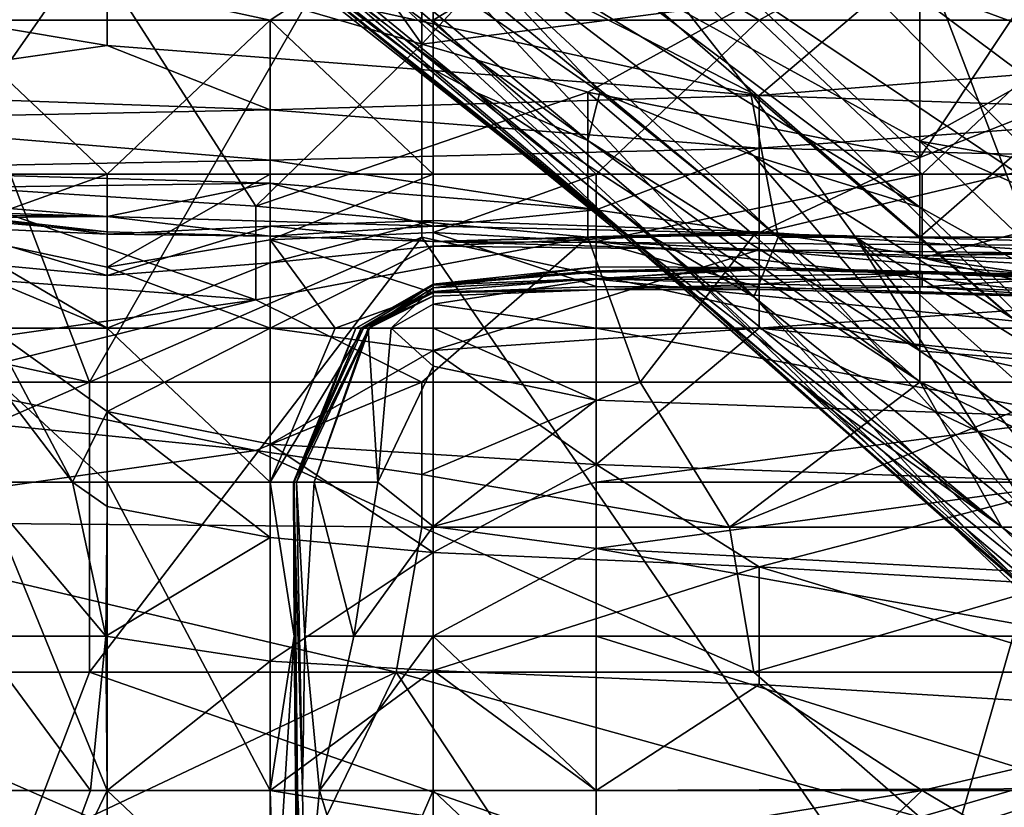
# Model space of a CAD drawing. Extents: x -161 to 11, y -10 to 160.
# Tile 437 of 499: x 0.9376 to 0.9641, y 0.1493 to 0.1705. Entities that reach past the tile are written whole.
import ezdxf

# ---------------------------------------------------------------- set-up
doc = ezdxf.new("R2010")
doc.units = 0
doc.header["$MEASUREMENT"] = 0
doc.layers.get('0').update_dxf_attribs({"linetype": 'CONTINUOUS'})

msp = doc.modelspace()

# ---------------------------------------------------------------- linework, layer by layer
for points in [[(0.939484, 0.160755, 0.265556), (0.921599, 0.164662, 0.265977), (0.930542, 0.184193, 0.266478)], [(0.948426, 0.17638, 0.265905), (0.939484, 0.160755, 0.265556), (0.930542, 0.184193, 0.266478)], [(0.948426, 0.17638, 0.265905), (0.957368, 0.184193, 0.265912), (0.96631, 0.160755, 0.265166)], [(0.970781, 0.164662, 0.265233), (0.957368, 0.184193, 0.265912), (0.96631, 0.184193, 0.265796)], [(0.970781, 0.164662, 0.265233), (0.96631, 0.160755, 0.265166), (0.957368, 0.184193, 0.265912)], [(0.939484, 0.176141, 0.576956), (0.934007, 0.180287, 0.57305), (0.948426, 0.169354, 0.569144)], [(0.934007, 0.180287, 0.57305), (0.939484, 0.176443, 0.565237), (0.948426, 0.169354, 0.569144)], [(0.948426, 0.169865, 0.377737), (0.948426, 0.177838, 0.389456), (0.943955, 0.176183, 0.389456)], [(0.948426, 0.169865, 0.377737), (0.952897, 0.174685, 0.381644), (0.948426, 0.177838, 0.389456)], [(0.939484, 0.176443, 0.565237), (0.939484, 0.177078, 0.557425), (0.949874, 0.168568, 0.565237)], [(0.939484, 0.177078, 0.557425), (0.952897, 0.16727, 0.557425), (0.949874, 0.168568, 0.565237)], [(0.939484, 0.177078, 0.557425), (0.942005, 0.17638, 0.549612), (0.952897, 0.16727, 0.557425)], [(0.948426, 0.169354, 0.569144), (0.939484, 0.176443, 0.565237), (0.949874, 0.168568, 0.565237)], [(0.939484, 0.160755, 0.265556), (0.948426, 0.17638, 0.265905), (0.948426, 0.164662, 0.265512)], [(0.942005, 0.17638, 0.549612), (0.953228, 0.168568, 0.549612), (0.952897, 0.16727, 0.557425)], [(0.948426, 0.173688, 0.5418), (0.953228, 0.168568, 0.549612), (0.942005, 0.17638, 0.549612)], [(0.96631, 0.160755, 0.265166), (0.948426, 0.164662, 0.265512), (0.948426, 0.17638, 0.265905)], [(0.957368, 0.174466, 0.647269), (0.970681, 0.168568, 0.662894), (0.961101, 0.17638, 0.658987)], [(0.961101, 0.17638, 0.658987), (0.970681, 0.168568, 0.662894), (0.967489, 0.17638, 0.670706)], [(0.948426, 0.169865, 0.377737), (0.943955, 0.176183, 0.389456), (0.939484, 0.172474, 0.385616)], [(0.95399, 0.164662, 0.576956), (0.939484, 0.176141, 0.576956), (0.948426, 0.169354, 0.569144)], [(0.943955, 0.172751, 0.584769), (0.939484, 0.176141, 0.576956), (0.95399, 0.164662, 0.576956)], [(0.944862, 0.172474, 0.592581), (0.954658, 0.164662, 0.600394), (0.943955, 0.174546, 0.6043)], [(0.957368, 0.16305, 0.608206), (0.943955, 0.174546, 0.6043), (0.954658, 0.164662, 0.600394)], [(0.943955, 0.174546, 0.6043), (0.957368, 0.16305, 0.608206), (0.948595, 0.172474, 0.616019)], [(0.957368, 0.171023, 0.373831), (0.952897, 0.174685, 0.381644), (0.948426, 0.169865, 0.377737)], [(0.944343, 0.170509, 0.268473), (0.948733, 0.173388, 0.266891), (0.926784, 0.174285, 0.266891)], [(0.935564, 0.170509, 0.26856), (0.944343, 0.170509, 0.268473), (0.926784, 0.174285, 0.266891)], [(0.96703, 0.164662, 0.647269), (0.957368, 0.174466, 0.647269), (0.952897, 0.174156, 0.63555)], [(0.957368, 0.174466, 0.647269), (0.970494, 0.164662, 0.655081), (0.970681, 0.168568, 0.662894)], [(0.970494, 0.164662, 0.655081), (0.957368, 0.174466, 0.647269), (0.96703, 0.164662, 0.647269)], [(0.957279, 0.168568, 0.631644), (0.952897, 0.174156, 0.63555), (0.949608, 0.172474, 0.619925)], [(0.96703, 0.164662, 0.647269), (0.952897, 0.174156, 0.63555), (0.96631, 0.160765, 0.63555)], [(0.952897, 0.174156, 0.63555), (0.957279, 0.168568, 0.631644), (0.96631, 0.160765, 0.63555)], [(0.948426, 0.173688, 0.5418), (0.952897, 0.17217, 0.537894), (0.961839, 0.165468, 0.5418)], [(0.953228, 0.168568, 0.549612), (0.948426, 0.173688, 0.5418), (0.957368, 0.166857, 0.545706)], [(0.957368, 0.166857, 0.545706), (0.948426, 0.173688, 0.5418), (0.961839, 0.165468, 0.5418)], [(0.957368, 0.171023, 0.373831), (0.961839, 0.166806, 0.366019), (0.961839, 0.173671, 0.373831)], [(0.961839, 0.166806, 0.366019), (0.96631, 0.173554, 0.369925), (0.961839, 0.173671, 0.373831)], [(0.96631, 0.168568, 0.36485), (0.96631, 0.173554, 0.369925), (0.961839, 0.166806, 0.366019)], [(0.944343, 0.170509, 0.268473), (0.948733, 0.170509, 0.268601), (0.948733, 0.173388, 0.266891)], [(0.948733, 0.173388, 0.266891), (0.948733, 0.170509, 0.268601), (0.953122, 0.173187, 0.266891)], [(0.948733, 0.170509, 0.268601), (0.957512, 0.170509, 0.268708), (0.953122, 0.173187, 0.266891)], [(0.957512, 0.170509, 0.268708), (0.961902, 0.172949, 0.266891), (0.953122, 0.173187, 0.266891)], [(0.966291, 0.170509, 0.268813), (0.961902, 0.172949, 0.266891), (0.957512, 0.170509, 0.268708)], [(0.961902, 0.172949, 0.266891), (0.966291, 0.170509, 0.268813), (0.966291, 0.172918, 0.266891)], [(0.943955, 0.172751, 0.584769), (0.954045, 0.164662, 0.592581), (0.944862, 0.172474, 0.592581)], [(0.954045, 0.164662, 0.592581), (0.943955, 0.172751, 0.584769), (0.953899, 0.164662, 0.588675)], [(0.953899, 0.164662, 0.588675), (0.943955, 0.172751, 0.584769), (0.95399, 0.164662, 0.576956)], [(0.930542, 0.167898, 0.381644), (0.935013, 0.166072, 0.377737), (0.939484, 0.172474, 0.385616)], [(0.930542, 0.172474, 0.38881), (0.930542, 0.167898, 0.381644), (0.939484, 0.172474, 0.385616)], [(0.943955, 0.165495, 0.373831), (0.939484, 0.172474, 0.385616), (0.935013, 0.166072, 0.377737)], [(0.939484, 0.172474, 0.385616), (0.943955, 0.165495, 0.373831), (0.948426, 0.169865, 0.377737)], [(0.954658, 0.164662, 0.600394), (0.944862, 0.172474, 0.592581), (0.954045, 0.164662, 0.592581)], [(0.949608, 0.172474, 0.619925), (0.948595, 0.172474, 0.616019), (0.958028, 0.164662, 0.619925)], [(0.948595, 0.172474, 0.616019), (0.957368, 0.16305, 0.608206), (0.958028, 0.164662, 0.619925)], [(0.957279, 0.168568, 0.631644), (0.949608, 0.172474, 0.619925), (0.958028, 0.164662, 0.619925)], [(0.961839, 0.171392, 0.530081), (0.96631, 0.172474, 0.526078), (0.96631, 0.169733, 0.530081)], [(0.961902, 0.172219, 0.135392), (0.975071, 0.172375, 0.131635), (0.970681, 0.169526, 0.146664)], [(0.939953, 0.172347, 0.139149), (0.939953, 0.169823, 0.150421), (0.926784, 0.172039, 0.142906)], [(0.939953, 0.172347, 0.139149), (0.961902, 0.172219, 0.135392), (0.957512, 0.168476, 0.154178)], [(0.939953, 0.169823, 0.150421), (0.939953, 0.172347, 0.139149), (0.957512, 0.168476, 0.154178)], [(0.961839, 0.171392, 0.530081), (0.961839, 0.167245, 0.537894), (0.952897, 0.17217, 0.537894)], [(0.961839, 0.165468, 0.5418), (0.952897, 0.17217, 0.537894), (0.961839, 0.167245, 0.537894)], [(0.961902, 0.172219, 0.135392), (0.970681, 0.169526, 0.146664), (0.957512, 0.168476, 0.154178)], [(0.939953, 0.169823, 0.150421), (0.931174, 0.168566, 0.157935), (0.926784, 0.172039, 0.142906)], [(0.961839, 0.171392, 0.530081), (0.96631, 0.169733, 0.530081), (0.961839, 0.167245, 0.537894)], [(0.957368, 0.171023, 0.373831), (0.948426, 0.169865, 0.377737), (0.952897, 0.168568, 0.373637)], [(0.952897, 0.168568, 0.373637), (0.961839, 0.166806, 0.366019), (0.957368, 0.171023, 0.373831)], [(0.935564, 0.170509, 0.26856), (0.939953, 0.166359, 0.267942), (0.944343, 0.170509, 0.268473)], [(0.939953, 0.166359, 0.267942), (0.935564, 0.170509, 0.26856), (0.935564, 0.166359, 0.267848)], [(0.939953, 0.166359, 0.267942), (0.944343, 0.166359, 0.267952), (0.944343, 0.170509, 0.268473)], [(0.948733, 0.166359, 0.268155), (0.948733, 0.170509, 0.268601), (0.944343, 0.170509, 0.268473)], [(0.944343, 0.170509, 0.268473), (0.944343, 0.166359, 0.267952), (0.948733, 0.166359, 0.268155)], [(0.948733, 0.170509, 0.268601), (0.953122, 0.166359, 0.268449), (0.957512, 0.170509, 0.268708)], [(0.948733, 0.170509, 0.268601), (0.948733, 0.166359, 0.268155), (0.953122, 0.166359, 0.268449)], [(0.961902, 0.166359, 0.268915), (0.957512, 0.170509, 0.268708), (0.953122, 0.166359, 0.268449)], [(0.957512, 0.170509, 0.268708), (0.961902, 0.166359, 0.268915), (0.966291, 0.170509, 0.268813)], [(0.970681, 0.166359, 0.269404), (0.966291, 0.170509, 0.268813), (0.961902, 0.166359, 0.268915)], [(0.931174, 0.168566, 0.157935), (0.939953, 0.169823, 0.150421), (0.944343, 0.168097, 0.157935)], [(0.944343, 0.168097, 0.157935), (0.939953, 0.169823, 0.150421), (0.957512, 0.168476, 0.154178)], [(0.948426, 0.169865, 0.377737), (0.943955, 0.165495, 0.373831), (0.952897, 0.168568, 0.373637)], [(0.96631, 0.169733, 0.530081), (0.970781, 0.16568, 0.533987), (0.961839, 0.167245, 0.537894)], [(0.970681, 0.169526, 0.146664), (0.970681, 0.168021, 0.154178), (0.957512, 0.168476, 0.154178)], [(0.95399, 0.164662, 0.576956), (0.948426, 0.169354, 0.569144), (0.949874, 0.168568, 0.565237)], [(0.944343, 0.168097, 0.157935), (0.931174, 0.167823, 0.161692), (0.931174, 0.168566, 0.157935)], [(0.943955, 0.165495, 0.373831), (0.952897, 0.164662, 0.368164), (0.952897, 0.168568, 0.373637)], [(0.944343, 0.168097, 0.157935), (0.957512, 0.168476, 0.154178), (0.957512, 0.16706, 0.161692)], [(0.949874, 0.168568, 0.565237), (0.952897, 0.16727, 0.557425), (0.961839, 0.160776, 0.557425)], [(0.95399, 0.164662, 0.576956), (0.949874, 0.168568, 0.565237), (0.964049, 0.156849, 0.57305)], [(0.964049, 0.156849, 0.57305), (0.949874, 0.168568, 0.565237), (0.961839, 0.160776, 0.557425)], [(0.953228, 0.168568, 0.549612), (0.961839, 0.161602, 0.553519), (0.952897, 0.16727, 0.557425)], [(0.952897, 0.168568, 0.373637), (0.957368, 0.16472, 0.366019), (0.961839, 0.166806, 0.366019)], [(0.952897, 0.164662, 0.368164), (0.957368, 0.16472, 0.366019), (0.952897, 0.168568, 0.373637)], [(0.961839, 0.161602, 0.553519), (0.953228, 0.168568, 0.549612), (0.957368, 0.166857, 0.545706)], [(0.957279, 0.168568, 0.631644), (0.960113, 0.164662, 0.627737), (0.96631, 0.160765, 0.63555)], [(0.958028, 0.164662, 0.619925), (0.960113, 0.164662, 0.627737), (0.957279, 0.168568, 0.631644)], [(0.957512, 0.16706, 0.161692), (0.957512, 0.168476, 0.154178), (0.970681, 0.168021, 0.154178)], [(0.96631, 0.164662, 0.362833), (0.96631, 0.168568, 0.36485), (0.961839, 0.164662, 0.364232)], [(0.96631, 0.168568, 0.36485), (0.961839, 0.166806, 0.366019), (0.961839, 0.164662, 0.364232)], [(0.931174, 0.167823, 0.161692), (0.944343, 0.168097, 0.157935), (0.944343, 0.166734, 0.165449)], [(0.957512, 0.16706, 0.161692), (0.944343, 0.166734, 0.165449), (0.944343, 0.168097, 0.157935)], [(0.970681, 0.168021, 0.154178), (0.966291, 0.166851, 0.161692), (0.957512, 0.16706, 0.161692)], [(0.931174, 0.166496, 0.169206), (0.931174, 0.167823, 0.161692), (0.944343, 0.166734, 0.165449)], [(0.961839, 0.160776, 0.557425), (0.952897, 0.16727, 0.557425), (0.961839, 0.161602, 0.553519)], [(0.970781, 0.16568, 0.533987), (0.975252, 0.161255, 0.537894), (0.961839, 0.167245, 0.537894)], [(0.961839, 0.165468, 0.5418), (0.961839, 0.167245, 0.537894), (0.96631, 0.162984, 0.5418)], [(0.96631, 0.162984, 0.5418), (0.961839, 0.167245, 0.537894), (0.975252, 0.161255, 0.537894)], [(0.944343, 0.166734, 0.165449), (0.957512, 0.16706, 0.161692), (0.953122, 0.165398, 0.172963)], [(0.953122, 0.165398, 0.172963), (0.957512, 0.16706, 0.161692), (0.957512, 0.164765, 0.176721)], [(0.957368, 0.166857, 0.545706), (0.961839, 0.165468, 0.5418), (0.96631, 0.161232, 0.545706)], [(0.957368, 0.166857, 0.545706), (0.96631, 0.161232, 0.545706), (0.961839, 0.161602, 0.553519)], [(0.957368, 0.16472, 0.366019), (0.961839, 0.164662, 0.364232), (0.961839, 0.166806, 0.366019)], [(0.966291, 0.166851, 0.161692), (0.957512, 0.164765, 0.176721), (0.957512, 0.16706, 0.161692)], [(0.957512, 0.164765, 0.176721), (0.966291, 0.166851, 0.161692), (0.970681, 0.164406, 0.176721)], [(0.944343, 0.166734, 0.165449), (0.944343, 0.166121, 0.169206), (0.931174, 0.166496, 0.169206)], [(0.944343, 0.166121, 0.169206), (0.944343, 0.166734, 0.165449), (0.953122, 0.165398, 0.172963)], [(0.944343, 0.166121, 0.169206), (0.931174, 0.165937, 0.172963), (0.931174, 0.166496, 0.169206)], [(0.939953, 0.166359, 0.267942), (0.935564, 0.166359, 0.267848), (0.935564, 0.164791, 0.266891)], [(0.939953, 0.163855, 0.266891), (0.939953, 0.166359, 0.267942), (0.935564, 0.164791, 0.266891)], [(0.944343, 0.166359, 0.267952), (0.939953, 0.166359, 0.267942), (0.939953, 0.163855, 0.266891)], [(0.944343, 0.164587, 0.266891), (0.944343, 0.166359, 0.267952), (0.939953, 0.163855, 0.266891)], [(0.948733, 0.166359, 0.268155), (0.944343, 0.166359, 0.267952), (0.944343, 0.164587, 0.266891)], [(0.948733, 0.164786, 0.266891), (0.948733, 0.166359, 0.268155), (0.944343, 0.164587, 0.266891)], [(0.953122, 0.166359, 0.268449), (0.948733, 0.166359, 0.268155), (0.948733, 0.164786, 0.266891)], [(0.953122, 0.164544, 0.266891), (0.953122, 0.166359, 0.268449), (0.948733, 0.164786, 0.266891)], [(0.961902, 0.166359, 0.268915), (0.953122, 0.166359, 0.268449), (0.953122, 0.164544, 0.266891)], [(0.961902, 0.164109, 0.266891), (0.961902, 0.166359, 0.268915), (0.953122, 0.164544, 0.266891)], [(0.970681, 0.166359, 0.269404), (0.961902, 0.166359, 0.268915), (0.961902, 0.164109, 0.266891)], [(0.970681, 0.1636, 0.266891), (0.970681, 0.166359, 0.269404), (0.961902, 0.164109, 0.266891)], [(0.931174, 0.165937, 0.172963), (0.944343, 0.166121, 0.169206), (0.939953, 0.165217, 0.176721)], [(0.943955, 0.162978, 0.369925), (0.943955, 0.165495, 0.373831), (0.935013, 0.166072, 0.377737)], [(0.943955, 0.162978, 0.369925), (0.935013, 0.166072, 0.377737), (0.935013, 0.163644, 0.373831)], [(0.939953, 0.165217, 0.176721), (0.944343, 0.166121, 0.169206), (0.948733, 0.164954, 0.176721)], [(0.953122, 0.165398, 0.172963), (0.948733, 0.164954, 0.176721), (0.944343, 0.166121, 0.169206)], [(0.939953, 0.165217, 0.176721), (0.931174, 0.165491, 0.176721), (0.931174, 0.165937, 0.172963)], [(0.931174, 0.165309, 0.180478), (0.931174, 0.165491, 0.176721), (0.939953, 0.165217, 0.176721)], [(0.943955, 0.165495, 0.373831), (0.943955, 0.162978, 0.369925), (0.952897, 0.164662, 0.368164)], [(0.935564, 0.165187, 0.180478), (0.931174, 0.165309, 0.180478), (0.939953, 0.165217, 0.176721)], [(0.935564, 0.164939, 0.187992), (0.935564, 0.1653, 0.184235), (0.939953, 0.164744, 0.184235)], [(0.935564, 0.1653, 0.184235), (0.939953, 0.164809, 0.180478), (0.939953, 0.164744, 0.184235)], [(0.935564, 0.1653, 0.184235), (0.935564, 0.165187, 0.180478), (0.939953, 0.164809, 0.180478)], [(0.939953, 0.165217, 0.176721), (0.939953, 0.164809, 0.180478), (0.935564, 0.165187, 0.180478)], [(0.939953, 0.164809, 0.180478), (0.939953, 0.165217, 0.176721), (0.944343, 0.164685, 0.180478)], [(0.944343, 0.164685, 0.180478), (0.939953, 0.165217, 0.176721), (0.948733, 0.164954, 0.176721)], [(0.948733, 0.164954, 0.176721), (0.953122, 0.165398, 0.172963), (0.957512, 0.164765, 0.176721)], [(0.96631, 0.161232, 0.545706), (0.961839, 0.165468, 0.5418), (0.96631, 0.162984, 0.5418)], [(0.944343, 0.164685, 0.180478), (0.944343, 0.164958, 0.184235), (0.939953, 0.164744, 0.184235)], [(0.939953, 0.163628, 0.187992), (0.944343, 0.164958, 0.184235), (0.944343, 0.163974, 0.187992)], [(0.944343, 0.164958, 0.184235), (0.939953, 0.163628, 0.187992), (0.939953, 0.164744, 0.184235)], [(0.944343, 0.163974, 0.187992), (0.948733, 0.165114, 0.184235), (0.948733, 0.164417, 0.187992)], [(0.944343, 0.163974, 0.187992), (0.944343, 0.164958, 0.184235), (0.948733, 0.165114, 0.184235)], [(0.944343, 0.164958, 0.184235), (0.948733, 0.164549, 0.180478), (0.948733, 0.165114, 0.184235)], [(0.944343, 0.164958, 0.184235), (0.944343, 0.164685, 0.180478), (0.948733, 0.164549, 0.180478)], [(0.948733, 0.164954, 0.176721), (0.948733, 0.164549, 0.180478), (0.944343, 0.164685, 0.180478)], [(0.948733, 0.164417, 0.187992), (0.948733, 0.165114, 0.184235), (0.957512, 0.164807, 0.184235)], [(0.957512, 0.164807, 0.184235), (0.948733, 0.165114, 0.184235), (0.948733, 0.164549, 0.180478)], [(0.948733, 0.164549, 0.180478), (0.948733, 0.164954, 0.176721), (0.957512, 0.164765, 0.176721)], [(0.935564, 0.164791, 0.266891), (0.935465, 0.162208, 0.263134), (0.939953, 0.162208, 0.266177)], [(0.935564, 0.164939, 0.187992), (0.939953, 0.163628, 0.187992), (0.935564, 0.164041, 0.191749)], [(0.935564, 0.164939, 0.187992), (0.939953, 0.164744, 0.184235), (0.939953, 0.163628, 0.187992)], [(0.939953, 0.162208, 0.266177), (0.939953, 0.163855, 0.266891), (0.935564, 0.164791, 0.266891)], [(0.939953, 0.164744, 0.184235), (0.939953, 0.164809, 0.180478), (0.944343, 0.164685, 0.180478)], [(0.944343, 0.164587, 0.266891), (0.948733, 0.163163, 0.263134), (0.948733, 0.164786, 0.266891)], [(0.948733, 0.164417, 0.187992), (0.957512, 0.164807, 0.184235), (0.957512, 0.164322, 0.187992)], [(0.957512, 0.164807, 0.184235), (0.948733, 0.164549, 0.180478), (0.961902, 0.164168, 0.180478)], [(0.948733, 0.164786, 0.266891), (0.953122, 0.163331, 0.263134), (0.953122, 0.164544, 0.266891)], [(0.948733, 0.164786, 0.266891), (0.948733, 0.163163, 0.263134), (0.953122, 0.163331, 0.263134)], [(0.957512, 0.164765, 0.176721), (0.970681, 0.164406, 0.176721), (0.948733, 0.164549, 0.180478)], [(0.957368, 0.16472, 0.366019), (0.952897, 0.164662, 0.368164), (0.954309, 0.160755, 0.366019)], [(0.954309, 0.160755, 0.366019), (0.961839, 0.160755, 0.36525), (0.957368, 0.16472, 0.366019)], [(0.961839, 0.164662, 0.364232), (0.957368, 0.16472, 0.366019), (0.961839, 0.160755, 0.36525)], [(0.957512, 0.164322, 0.187992), (0.957512, 0.164807, 0.184235), (0.966291, 0.164221, 0.184235)], [(0.957512, 0.164807, 0.184235), (0.961902, 0.164168, 0.180478), (0.966291, 0.164221, 0.184235)], [(0.939484, 0.160755, 0.265556), (0.921599, 0.152943, 0.265639), (0.921599, 0.164662, 0.265977)], [(0.961839, 0.14513, 0.265055), (0.939484, 0.152943, 0.265389), (0.948426, 0.164662, 0.265512)], [(0.948426, 0.164662, 0.265512), (0.939484, 0.152943, 0.265389), (0.939484, 0.160755, 0.265556)], [(0.939953, 0.163855, 0.266891), (0.944343, 0.162208, 0.264321), (0.944343, 0.164587, 0.266891)], [(0.948426, 0.160755, 0.366786), (0.952897, 0.164662, 0.368164), (0.943955, 0.162978, 0.369925)], [(0.944343, 0.162208, 0.264321), (0.946093, 0.162208, 0.263134), (0.944343, 0.164587, 0.266891)], [(0.944343, 0.164587, 0.266891), (0.946093, 0.162208, 0.263134), (0.948733, 0.163163, 0.263134)], [(0.948733, 0.164417, 0.187992), (0.948733, 0.161606, 0.191749), (0.944343, 0.162208, 0.190701)], [(0.948733, 0.164417, 0.187992), (0.944343, 0.162208, 0.190701), (0.944343, 0.163974, 0.187992)], [(0.954309, 0.160755, 0.366019), (0.952897, 0.164662, 0.368164), (0.948426, 0.160755, 0.366786)], [(0.948426, 0.164662, 0.265512), (0.96631, 0.160755, 0.265166), (0.961839, 0.14513, 0.265055)], [(0.961902, 0.164168, 0.180478), (0.948733, 0.164549, 0.180478), (0.970681, 0.164406, 0.176721)], [(0.948733, 0.161606, 0.191749), (0.948733, 0.164417, 0.187992), (0.957512, 0.164322, 0.187992)], [(0.953122, 0.164544, 0.266891), (0.953122, 0.163331, 0.263134), (0.957512, 0.163311, 0.263134)], [(0.961902, 0.164109, 0.266891), (0.953122, 0.164544, 0.266891), (0.966291, 0.163064, 0.263134)], [(0.953122, 0.164544, 0.266891), (0.957512, 0.163311, 0.263134), (0.966291, 0.163064, 0.263134)], [(0.953899, 0.164662, 0.588675), (0.95399, 0.164662, 0.576956), (0.958556, 0.160755, 0.580862)], [(0.954045, 0.164662, 0.592581), (0.953899, 0.164662, 0.588675), (0.962751, 0.156849, 0.592581)], [(0.953899, 0.164662, 0.588675), (0.958556, 0.160755, 0.580862), (0.967265, 0.152943, 0.584769)], [(0.962751, 0.156849, 0.592581), (0.953899, 0.164662, 0.588675), (0.967265, 0.152943, 0.584769)], [(0.95399, 0.164662, 0.576956), (0.964049, 0.156849, 0.57305), (0.958556, 0.160755, 0.580862)], [(0.954658, 0.164662, 0.600394), (0.954045, 0.164662, 0.592581), (0.962751, 0.156849, 0.592581)], [(0.957368, 0.16305, 0.608206), (0.954658, 0.164662, 0.600394), (0.963037, 0.156849, 0.600394)], [(0.954658, 0.164662, 0.600394), (0.962751, 0.156849, 0.592581), (0.963037, 0.156849, 0.600394)], [(0.957368, 0.16305, 0.608206), (0.965041, 0.156849, 0.616019), (0.958028, 0.164662, 0.619925)], [(0.960113, 0.164662, 0.627737), (0.958028, 0.164662, 0.619925), (0.965041, 0.156849, 0.616019)], [(0.960113, 0.164662, 0.627737), (0.968825, 0.156849, 0.631644), (0.96631, 0.160765, 0.63555)], [(0.968825, 0.156849, 0.631644), (0.960113, 0.164662, 0.627737), (0.969541, 0.152943, 0.619925)], [(0.965041, 0.156849, 0.616019), (0.969541, 0.152943, 0.619925), (0.960113, 0.164662, 0.627737)], [(0.961839, 0.164662, 0.364232), (0.96631, 0.160755, 0.364643), (0.96631, 0.164662, 0.362833)], [(0.961839, 0.164662, 0.364232), (0.961839, 0.160755, 0.36525), (0.96631, 0.160755, 0.364643)], [(0.957512, 0.164322, 0.187992), (0.957512, 0.162208, 0.19056), (0.948733, 0.161606, 0.191749)], [(0.970681, 0.163135, 0.187992), (0.957512, 0.164322, 0.187992), (0.966291, 0.164221, 0.184235)], [(0.957512, 0.162208, 0.19056), (0.957512, 0.164322, 0.187992), (0.970681, 0.163135, 0.187992)], [(0.970681, 0.164406, 0.176721), (0.970681, 0.163893, 0.180478), (0.961902, 0.164168, 0.180478)], [(0.966291, 0.164221, 0.184235), (0.961902, 0.164168, 0.180478), (0.970681, 0.163893, 0.180478)], [(0.939953, 0.163628, 0.187992), (0.939953, 0.162208, 0.190896), (0.935564, 0.164041, 0.191749)], [(0.93681, 0.162208, 0.195506), (0.935564, 0.164041, 0.191749), (0.939953, 0.162208, 0.190896)], [(0.939953, 0.162208, 0.190896), (0.939953, 0.163628, 0.187992), (0.944343, 0.163974, 0.187992)], [(0.939953, 0.162208, 0.190896), (0.944343, 0.163974, 0.187992), (0.944343, 0.162208, 0.190701)], [(0.961902, 0.164109, 0.266891), (0.970681, 0.162814, 0.263134), (0.970681, 0.1636, 0.266891)], [(0.961902, 0.164109, 0.266891), (0.966291, 0.163064, 0.263134), (0.970681, 0.162814, 0.263134)], [(0.935013, 0.163644, 0.373831), (0.935013, 0.161695, 0.369925), (0.943955, 0.162978, 0.369925)], [(0.944343, 0.162208, 0.264321), (0.939953, 0.163855, 0.266891), (0.939953, 0.162208, 0.266177)], [(0.953122, 0.163751, 0.218049), (0.948733, 0.163393, 0.221806), (0.953122, 0.163866, 0.210535)], [(0.948733, 0.163393, 0.221806), (0.948733, 0.163296, 0.210535), (0.953122, 0.163866, 0.210535)], [(0.953122, 0.163866, 0.210535), (0.948733, 0.163296, 0.210535), (0.953122, 0.163531, 0.206778)], [(0.953122, 0.163717, 0.225563), (0.948733, 0.163393, 0.221806), (0.953122, 0.163751, 0.218049)], [(0.953122, 0.163548, 0.233077), (0.948733, 0.16337, 0.22932), (0.953122, 0.163717, 0.225563)], [(0.948733, 0.16337, 0.22932), (0.948733, 0.163393, 0.221806), (0.953122, 0.163717, 0.225563)], [(0.953122, 0.163866, 0.210535), (0.957512, 0.163841, 0.210535), (0.953122, 0.163751, 0.218049)], [(0.957512, 0.163841, 0.210535), (0.953122, 0.163866, 0.210535), (0.953122, 0.163531, 0.206778)], [(0.957512, 0.163841, 0.210535), (0.957512, 0.163793, 0.221806), (0.953122, 0.163751, 0.218049)], [(0.957512, 0.163841, 0.210535), (0.953122, 0.163531, 0.206778), (0.966291, 0.163525, 0.206778)], [(0.953122, 0.163548, 0.233077), (0.957512, 0.163793, 0.221806), (0.961902, 0.163685, 0.225563)], [(0.953122, 0.163717, 0.225563), (0.957512, 0.163793, 0.221806), (0.953122, 0.163548, 0.233077)], [(0.953122, 0.163717, 0.225563), (0.953122, 0.163751, 0.218049), (0.957512, 0.163793, 0.221806)], [(0.953122, 0.163548, 0.233077), (0.961902, 0.163685, 0.225563), (0.957512, 0.1634, 0.244349)], [(0.957512, 0.163793, 0.221806), (0.957512, 0.163841, 0.210535), (0.966291, 0.163627, 0.210535)], [(0.957512, 0.163841, 0.210535), (0.966291, 0.163525, 0.206778), (0.966291, 0.163627, 0.210535)], [(0.961902, 0.163685, 0.225563), (0.957512, 0.163793, 0.221806), (0.966291, 0.163595, 0.221806)], [(0.966291, 0.163595, 0.221806), (0.957512, 0.163793, 0.221806), (0.966291, 0.163627, 0.210535)], [(0.957512, 0.1634, 0.244349), (0.961902, 0.163685, 0.225563), (0.961902, 0.163321, 0.244349)], [(0.961902, 0.163321, 0.244349), (0.961902, 0.163685, 0.225563), (0.966291, 0.163595, 0.221806)], [(0.948733, 0.16337, 0.22932), (0.946648, 0.162208, 0.225563), (0.948733, 0.163393, 0.221806)], [(0.947025, 0.162208, 0.214292), (0.948733, 0.163393, 0.221806), (0.946648, 0.162208, 0.225563)], [(0.946648, 0.162208, 0.225563), (0.948733, 0.16337, 0.22932), (0.946799, 0.162208, 0.236834)], [(0.948733, 0.163197, 0.240592), (0.946799, 0.162208, 0.236834), (0.948733, 0.16337, 0.22932)], [(0.948733, 0.163393, 0.221806), (0.947025, 0.162208, 0.214292), (0.948733, 0.163296, 0.210535)], [(0.948733, 0.163197, 0.240592), (0.948733, 0.16337, 0.22932), (0.953122, 0.163548, 0.233077)], [(0.953122, 0.163548, 0.233077), (0.953122, 0.163243, 0.259377), (0.948733, 0.163197, 0.240592)], [(0.948733, 0.163296, 0.210535), (0.948733, 0.162858, 0.206778), (0.953122, 0.163531, 0.206778)], [(0.948733, 0.162858, 0.206778), (0.953122, 0.162208, 0.204152), (0.953122, 0.163531, 0.206778)], [(0.953122, 0.163548, 0.233077), (0.957512, 0.1634, 0.244349), (0.953122, 0.163243, 0.259377)], [(0.953122, 0.163531, 0.206778), (0.966291, 0.162208, 0.203074), (0.966291, 0.163525, 0.206778)], [(0.953122, 0.163531, 0.206778), (0.953122, 0.162208, 0.204152), (0.966291, 0.162208, 0.203074)], [(0.953122, 0.163243, 0.259377), (0.957512, 0.1634, 0.244349), (0.957512, 0.163254, 0.259377)], [(0.957512, 0.163254, 0.259377), (0.957512, 0.1634, 0.244349), (0.961902, 0.163321, 0.244349)], [(0.966291, 0.163595, 0.221806), (0.966291, 0.163166, 0.244349), (0.961902, 0.163321, 0.244349)], [(0.946856, 0.162208, 0.259377), (0.948733, 0.163163, 0.263134), (0.946093, 0.162208, 0.263134)], [(0.946799, 0.162208, 0.236834), (0.948733, 0.163197, 0.240592), (0.947006, 0.162208, 0.251863)], [(0.946856, 0.162208, 0.259377), (0.948733, 0.163073, 0.259377), (0.948733, 0.163163, 0.263134)], [(0.946982, 0.162208, 0.210535), (0.948733, 0.163296, 0.210535), (0.947025, 0.162208, 0.214292)], [(0.948733, 0.163296, 0.210535), (0.946982, 0.162208, 0.210535), (0.947601, 0.162208, 0.206778)], [(0.947006, 0.162208, 0.251863), (0.948733, 0.163197, 0.240592), (0.948733, 0.163073, 0.259377)], [(0.948733, 0.163296, 0.210535), (0.947601, 0.162208, 0.206778), (0.948733, 0.162858, 0.206778)], [(0.953122, 0.163331, 0.263134), (0.948733, 0.163163, 0.263134), (0.953122, 0.163243, 0.259377)], [(0.948733, 0.163163, 0.263134), (0.948733, 0.163073, 0.259377), (0.953122, 0.163243, 0.259377)], [(0.953122, 0.163243, 0.259377), (0.948733, 0.163073, 0.259377), (0.948733, 0.163197, 0.240592)], [(0.953122, 0.163331, 0.263134), (0.957512, 0.163254, 0.259377), (0.957512, 0.163311, 0.263134)], [(0.953122, 0.163331, 0.263134), (0.953122, 0.163243, 0.259377), (0.957512, 0.163254, 0.259377)], [(0.966291, 0.163034, 0.259377), (0.957512, 0.163254, 0.259377), (0.961902, 0.163321, 0.244349)], [(0.966291, 0.163064, 0.263134), (0.957512, 0.163311, 0.263134), (0.966291, 0.163034, 0.259377)], [(0.957512, 0.163311, 0.263134), (0.957512, 0.163254, 0.259377), (0.966291, 0.163034, 0.259377)], [(0.957512, 0.162208, 0.19056), (0.970681, 0.163135, 0.187992), (0.975071, 0.160414, 0.191749)], [(0.966291, 0.163034, 0.259377), (0.961902, 0.163321, 0.244349), (0.966291, 0.163166, 0.244349)], [(0.943955, 0.162978, 0.369925), (0.935013, 0.160755, 0.368196), (0.948426, 0.160755, 0.366786)], [(0.935013, 0.161695, 0.369925), (0.935013, 0.160755, 0.368196), (0.943955, 0.162978, 0.369925)], [(0.948733, 0.163073, 0.259377), (0.946856, 0.162208, 0.259377), (0.947006, 0.162208, 0.251863)], [(0.948733, 0.162858, 0.206778), (0.947601, 0.162208, 0.206778), (0.948733, 0.162208, 0.205204)], [(0.948733, 0.162858, 0.206778), (0.948733, 0.162208, 0.205204), (0.953122, 0.162208, 0.204152)], [(0.965041, 0.156849, 0.616019), (0.957368, 0.16305, 0.608206), (0.967652, 0.152943, 0.608206)], [(0.967652, 0.152943, 0.608206), (0.957368, 0.16305, 0.608206), (0.963037, 0.156849, 0.600394)], [(0.935564, 0.162592, 0.199263), (0.939019, 0.158058, 0.199263), (0.936431, 0.158058, 0.20302)], [(0.93681, 0.162208, 0.195506), (0.939019, 0.158058, 0.199263), (0.935564, 0.162592, 0.199263)], [(0.939953, 0.158058, 0.265737), (0.939953, 0.162208, 0.266177), (0.935465, 0.162208, 0.263134)], [(0.939953, 0.158058, 0.265737), (0.935465, 0.162208, 0.263134), (0.936559, 0.158058, 0.263134)], [(0.939019, 0.158058, 0.199263), (0.93681, 0.162208, 0.195506), (0.939953, 0.159964, 0.195506)], [(0.939953, 0.159964, 0.195506), (0.93681, 0.162208, 0.195506), (0.939953, 0.162208, 0.190896)], [(0.944343, 0.162208, 0.264321), (0.939953, 0.162208, 0.266177), (0.944343, 0.158058, 0.263287)], [(0.944343, 0.158058, 0.263287), (0.939953, 0.162208, 0.266177), (0.939953, 0.158058, 0.265737)], [(0.939953, 0.159964, 0.195506), (0.944343, 0.162208, 0.190701), (0.944343, 0.159083, 0.195506)], [(0.944343, 0.162208, 0.190701), (0.939953, 0.159964, 0.195506), (0.939953, 0.162208, 0.190896)], [(0.948733, 0.161606, 0.191749), (0.944343, 0.159083, 0.195506), (0.944343, 0.162208, 0.190701)], [(0.946093, 0.162208, 0.263134), (0.944343, 0.162208, 0.264321), (0.944343, 0.158058, 0.263287)], [(0.946856, 0.162208, 0.259377), (0.946093, 0.162208, 0.263134), (0.944343, 0.158058, 0.263287)], [(0.944983, 0.158058, 0.259377), (0.946856, 0.162208, 0.259377), (0.944343, 0.158058, 0.263287)], [(0.94497, 0.158058, 0.251863), (0.947006, 0.162208, 0.251863), (0.944983, 0.158058, 0.259377)], [(0.946799, 0.162208, 0.236834), (0.947006, 0.162208, 0.251863), (0.94497, 0.158058, 0.251863)], [(0.94499, 0.158058, 0.233077), (0.946799, 0.162208, 0.236834), (0.94497, 0.158058, 0.251863)], [(0.944977, 0.158058, 0.225563), (0.946648, 0.162208, 0.225563), (0.94499, 0.158058, 0.233077)], [(0.945052, 0.158058, 0.221806), (0.946648, 0.162208, 0.225563), (0.944977, 0.158058, 0.225563)], [(0.947006, 0.162208, 0.251863), (0.946856, 0.162208, 0.259377), (0.944983, 0.158058, 0.259377)], [(0.946648, 0.162208, 0.225563), (0.946799, 0.162208, 0.236834), (0.94499, 0.158058, 0.233077)], [(0.947025, 0.162208, 0.214292), (0.946648, 0.162208, 0.225563), (0.945052, 0.158058, 0.221806)], [(0.945531, 0.158058, 0.214292), (0.947025, 0.162208, 0.214292), (0.945052, 0.158058, 0.221806)], [(0.946982, 0.162208, 0.210535), (0.947025, 0.162208, 0.214292), (0.945531, 0.158058, 0.214292)], [(0.946982, 0.162208, 0.210535), (0.945531, 0.158058, 0.214292), (0.947247, 0.158058, 0.210535)], [(0.947601, 0.162208, 0.206778), (0.946982, 0.162208, 0.210535), (0.947247, 0.158058, 0.210535)], [(0.948733, 0.161187, 0.206778), (0.947601, 0.162208, 0.206778), (0.947247, 0.158058, 0.210535)], [(0.947601, 0.162208, 0.206778), (0.948733, 0.161187, 0.206778), (0.948733, 0.162208, 0.205204)], [(0.948733, 0.162208, 0.205204), (0.953122, 0.160272, 0.206778), (0.953122, 0.162208, 0.204152)], [(0.948733, 0.162208, 0.205204), (0.948733, 0.161187, 0.206778), (0.953122, 0.160272, 0.206778)], [(0.957512, 0.162208, 0.19056), (0.953122, 0.15854, 0.195506), (0.948733, 0.161606, 0.191749)], [(0.953122, 0.162208, 0.204152), (0.953122, 0.160272, 0.206778), (0.966291, 0.159806, 0.206778)], [(0.953122, 0.15854, 0.195506), (0.957512, 0.162208, 0.19056), (0.966291, 0.158058, 0.195181)], [(0.953122, 0.162208, 0.204152), (0.966291, 0.159806, 0.206778), (0.966291, 0.162208, 0.203074)], [(0.975071, 0.160414, 0.191749), (0.966291, 0.158058, 0.195181), (0.957512, 0.162208, 0.19056)], [(0.944343, 0.159083, 0.195506), (0.948733, 0.161606, 0.191749), (0.953122, 0.15854, 0.195506)], [(0.961839, 0.161602, 0.553519), (0.96631, 0.158589, 0.553519), (0.961839, 0.160776, 0.557425)], [(0.96631, 0.158589, 0.553519), (0.961839, 0.161602, 0.553519), (0.96631, 0.161232, 0.545706)], [(0.948733, 0.156868, 0.210535), (0.948733, 0.161187, 0.206778), (0.947247, 0.158058, 0.210535)], [(0.948733, 0.161187, 0.206778), (0.948733, 0.156868, 0.210535), (0.953122, 0.160272, 0.206778)], [(0.939484, 0.160755, 0.265556), (0.939484, 0.152943, 0.265389), (0.921599, 0.152943, 0.265639)], [(0.935013, 0.160755, 0.368196), (0.930542, 0.160256, 0.369925), (0.943955, 0.158914, 0.369925)], [(0.948426, 0.160755, 0.366786), (0.935013, 0.160755, 0.368196), (0.943955, 0.158914, 0.369925)], [(0.943955, 0.158914, 0.369925), (0.948426, 0.158268, 0.369925), (0.948426, 0.160755, 0.366786)], [(0.948426, 0.160755, 0.366786), (0.948426, 0.158268, 0.369925), (0.954309, 0.160755, 0.366019)], [(0.948426, 0.158268, 0.369925), (0.956714, 0.156849, 0.369925), (0.954309, 0.160755, 0.366019)], [(0.954309, 0.160755, 0.366019), (0.956714, 0.156849, 0.369925), (0.961839, 0.160755, 0.36525)], [(0.961839, 0.160755, 0.36525), (0.956714, 0.156849, 0.369925), (0.96631, 0.160755, 0.364643)], [(0.970781, 0.156849, 0.367321), (0.96631, 0.160755, 0.364643), (0.956714, 0.156849, 0.369925)], [(0.958556, 0.160755, 0.580862), (0.964049, 0.156849, 0.57305), (0.968186, 0.152943, 0.576956)], [(0.967265, 0.152943, 0.584769), (0.958556, 0.160755, 0.580862), (0.968186, 0.152943, 0.576956)], [(0.961839, 0.160776, 0.557425), (0.96631, 0.156915, 0.561331), (0.964049, 0.156849, 0.57305)], [(0.96631, 0.156915, 0.561331), (0.961839, 0.160776, 0.557425), (0.96631, 0.158589, 0.553519)], [(0.988665, 0.149037, 0.26495), (0.961839, 0.14513, 0.265055), (0.96631, 0.160755, 0.265166)], [(0.930542, 0.160256, 0.369925), (0.930542, 0.156999, 0.373831), (0.943955, 0.158914, 0.369925)], [(0.953122, 0.158058, 0.208803), (0.953122, 0.160272, 0.206778), (0.948733, 0.156868, 0.210535)], [(0.966291, 0.159806, 0.206778), (0.953122, 0.160272, 0.206778), (0.953122, 0.158058, 0.208803)], [(0.939953, 0.157404, 0.199263), (0.939019, 0.158058, 0.199263), (0.939953, 0.159964, 0.195506)], [(0.939953, 0.159964, 0.195506), (0.944343, 0.159083, 0.195506), (0.944343, 0.156571, 0.199263)], [(0.939953, 0.159964, 0.195506), (0.944343, 0.156571, 0.199263), (0.939953, 0.157404, 0.199263)], [(0.966291, 0.158058, 0.2081), (0.966291, 0.159806, 0.206778), (0.953122, 0.158058, 0.208803)], [(0.948426, 0.156849, 0.371299), (0.943955, 0.158914, 0.369925), (0.930542, 0.156999, 0.373831)], [(0.948426, 0.156849, 0.371299), (0.948426, 0.158268, 0.369925), (0.943955, 0.158914, 0.369925)], [(0.944343, 0.159083, 0.195506), (0.953122, 0.15854, 0.195506), (0.948733, 0.156168, 0.199263)], [(0.944343, 0.159083, 0.195506), (0.948733, 0.156168, 0.199263), (0.944343, 0.156571, 0.199263)], [(0.953122, 0.15854, 0.195506), (0.957512, 0.155783, 0.199263), (0.948733, 0.156168, 0.199263)], [(0.966291, 0.158058, 0.195181), (0.957512, 0.155783, 0.199263), (0.953122, 0.15854, 0.195506)], [(0.939917, 0.153908, 0.20302), (0.936436, 0.153908, 0.206778), (0.936431, 0.158058, 0.20302)], [(0.939019, 0.158058, 0.199263), (0.939917, 0.153908, 0.20302), (0.936431, 0.158058, 0.20302)], [(0.939953, 0.149758, 0.265475), (0.939953, 0.158058, 0.265737), (0.936559, 0.158058, 0.263134)], [(0.936971, 0.149758, 0.263134), (0.939953, 0.149758, 0.265475), (0.936559, 0.158058, 0.263134)], [(0.939953, 0.157404, 0.199263), (0.939917, 0.153908, 0.20302), (0.939019, 0.158058, 0.199263)], [(0.944343, 0.149758, 0.263254), (0.944343, 0.158058, 0.263287), (0.939953, 0.158058, 0.265737)], [(0.939953, 0.149758, 0.265475), (0.944343, 0.149758, 0.263254), (0.939953, 0.158058, 0.265737)], [(0.944992, 0.153908, 0.259377), (0.944983, 0.158058, 0.259377), (0.944343, 0.158058, 0.263287)], [(0.944992, 0.153908, 0.259377), (0.944343, 0.158058, 0.263287), (0.944343, 0.149758, 0.263254)], [(0.94497, 0.158058, 0.251863), (0.944983, 0.158058, 0.259377), (0.944992, 0.153908, 0.259377)], [(0.94497, 0.158058, 0.251863), (0.94508, 0.149758, 0.236834), (0.94499, 0.158058, 0.233077)], [(0.94508, 0.149758, 0.236834), (0.94497, 0.158058, 0.251863), (0.945075, 0.145608, 0.259377)], [(0.944992, 0.153908, 0.259377), (0.945075, 0.145608, 0.259377), (0.94497, 0.158058, 0.251863)], [(0.944977, 0.158058, 0.225563), (0.94499, 0.158058, 0.233077), (0.945083, 0.149758, 0.225563)], [(0.945052, 0.158058, 0.221806), (0.944977, 0.158058, 0.225563), (0.945216, 0.149758, 0.221806)], [(0.944977, 0.158058, 0.225563), (0.945083, 0.149758, 0.225563), (0.945216, 0.149758, 0.221806)], [(0.945083, 0.149758, 0.225563), (0.94499, 0.158058, 0.233077), (0.94508, 0.149758, 0.236834)], [(0.945277, 0.153908, 0.218049), (0.945052, 0.158058, 0.221806), (0.945216, 0.149758, 0.221806)], [(0.945531, 0.158058, 0.214292), (0.945052, 0.158058, 0.221806), (0.945277, 0.153908, 0.218049)], [(0.945531, 0.158058, 0.214292), (0.945277, 0.153908, 0.218049), (0.946596, 0.153908, 0.214292)], [(0.947247, 0.158058, 0.210535), (0.945531, 0.158058, 0.214292), (0.946596, 0.153908, 0.214292)], [(0.948733, 0.156868, 0.210535), (0.947247, 0.158058, 0.210535), (0.946596, 0.153908, 0.214292)], [(0.956714, 0.156849, 0.369925), (0.948426, 0.158268, 0.369925), (0.948426, 0.156849, 0.371299)], [(0.953122, 0.15627, 0.210535), (0.953122, 0.158058, 0.208803), (0.948733, 0.156868, 0.210535)], [(0.966291, 0.155568, 0.210535), (0.966291, 0.158058, 0.2081), (0.953122, 0.15627, 0.210535)], [(0.966291, 0.158058, 0.2081), (0.953122, 0.158058, 0.208803), (0.953122, 0.15627, 0.210535)], [(0.957512, 0.155783, 0.199263), (0.966291, 0.158058, 0.195181), (0.970681, 0.154996, 0.199263)], [(0.939953, 0.157404, 0.199263), (0.944343, 0.156571, 0.199263), (0.939917, 0.153908, 0.20302)], [(0.947735, 0.152943, 0.373831), (0.930542, 0.156999, 0.373831), (0.930542, 0.152943, 0.376143)], [(0.947735, 0.152943, 0.373831), (0.948426, 0.156849, 0.371299), (0.930542, 0.156999, 0.373831)], [(0.948733, 0.156868, 0.210535), (0.946596, 0.153908, 0.214292), (0.948733, 0.153908, 0.212783)], [(0.948426, 0.156849, 0.371299), (0.947735, 0.152943, 0.373831), (0.957368, 0.152943, 0.372344)], [(0.957368, 0.152943, 0.372344), (0.956714, 0.156849, 0.369925), (0.948426, 0.156849, 0.371299)], [(0.948733, 0.156868, 0.210535), (0.948733, 0.153908, 0.212783), (0.953122, 0.15627, 0.210535)], [(0.970781, 0.156849, 0.367321), (0.956714, 0.156849, 0.369925), (0.957368, 0.152943, 0.372344)], [(0.975252, 0.152943, 0.368826), (0.970781, 0.156849, 0.367321), (0.957368, 0.152943, 0.372344)], [(0.962751, 0.156849, 0.592581), (0.970955, 0.149037, 0.592581), (0.963037, 0.156849, 0.600394)], [(0.970955, 0.149037, 0.592581), (0.962751, 0.156849, 0.592581), (0.967265, 0.152943, 0.584769)], [(0.963037, 0.156849, 0.600394), (0.970781, 0.149229, 0.600394), (0.967652, 0.152943, 0.608206)], [(0.970781, 0.149229, 0.600394), (0.963037, 0.156849, 0.600394), (0.970955, 0.149037, 0.592581)], [(0.96631, 0.156915, 0.561331), (0.970781, 0.15207, 0.569144), (0.964049, 0.156849, 0.57305)], [(0.968186, 0.152943, 0.576956), (0.964049, 0.156849, 0.57305), (0.970781, 0.15207, 0.569144)], [(0.944343, 0.156571, 0.199263), (0.944343, 0.153236, 0.20302), (0.939917, 0.153908, 0.20302)], [(0.948733, 0.156168, 0.199263), (0.944343, 0.153236, 0.20302), (0.944343, 0.156571, 0.199263)], [(0.953122, 0.153908, 0.212336), (0.953122, 0.15627, 0.210535), (0.948733, 0.153908, 0.212783)], [(0.966291, 0.153908, 0.211813), (0.966291, 0.155568, 0.210535), (0.953122, 0.15627, 0.210535)], [(0.966291, 0.153908, 0.211813), (0.953122, 0.15627, 0.210535), (0.953122, 0.153908, 0.212336)], [(0.944343, 0.153236, 0.20302), (0.948733, 0.156168, 0.199263), (0.948733, 0.152984, 0.20302)], [(0.948733, 0.152984, 0.20302), (0.948733, 0.156168, 0.199263), (0.957512, 0.155783, 0.199263)], [(0.957512, 0.155783, 0.199263), (0.957512, 0.15261, 0.20302), (0.948733, 0.152984, 0.20302)], [(0.970681, 0.154996, 0.199263), (0.970681, 0.151803, 0.20302), (0.957512, 0.155783, 0.199263)], [(0.957512, 0.15261, 0.20302), (0.957512, 0.155783, 0.199263), (0.970681, 0.151803, 0.20302)], [(0.939509, 0.149758, 0.206778), (0.936399, 0.149758, 0.210535), (0.936436, 0.153908, 0.206778)], [(0.936436, 0.153908, 0.206778), (0.939917, 0.153908, 0.20302), (0.939509, 0.149758, 0.206778)], [(0.939953, 0.149758, 0.206497), (0.939509, 0.149758, 0.206778), (0.939917, 0.153908, 0.20302)], [(0.939953, 0.149758, 0.206497), (0.939917, 0.153908, 0.20302), (0.944343, 0.153236, 0.20302)], [(0.944472, 0.145608, 0.263134), (0.944992, 0.153908, 0.259377), (0.944343, 0.149758, 0.263254)], [(0.944992, 0.153908, 0.259377), (0.944472, 0.145608, 0.263134), (0.945075, 0.145608, 0.259377)], [(0.945216, 0.149758, 0.221806), (0.94567, 0.149758, 0.218049), (0.945277, 0.153908, 0.218049)], [(0.94567, 0.149758, 0.218049), (0.946596, 0.153908, 0.214292), (0.945277, 0.153908, 0.218049)], [(0.948733, 0.153908, 0.212783), (0.946596, 0.153908, 0.214292), (0.94567, 0.149758, 0.218049)], [(0.948733, 0.153908, 0.212783), (0.94567, 0.149758, 0.218049), (0.948733, 0.149758, 0.215325)], [(0.948733, 0.153908, 0.212783), (0.948733, 0.149758, 0.215325), (0.953122, 0.149758, 0.214926)], [(0.953122, 0.153908, 0.212336), (0.948733, 0.153908, 0.212783), (0.953122, 0.149758, 0.214926)], [(0.966291, 0.149805, 0.214292), (0.966291, 0.153908, 0.211813), (0.953122, 0.153908, 0.212336)], [(0.966291, 0.149805, 0.214292), (0.953122, 0.153908, 0.212336), (0.953122, 0.149758, 0.214926)], [(0.944343, 0.149758, 0.205994), (0.939953, 0.149758, 0.206497), (0.944343, 0.153236, 0.20302)], [(0.944343, 0.149758, 0.205994), (0.944343, 0.153236, 0.20302), (0.948733, 0.152984, 0.20302)], [(0.921599, 0.152943, 0.265639), (0.939484, 0.152943, 0.265389), (0.935013, 0.141224, 0.265313)], [(0.939484, 0.149037, 0.376505), (0.930542, 0.152943, 0.376143), (0.921599, 0.149037, 0.378421)], [(0.939484, 0.149037, 0.376505), (0.947735, 0.152943, 0.373831), (0.930542, 0.152943, 0.376143)], [(0.939484, 0.152943, 0.265389), (0.961839, 0.14513, 0.265055), (0.935013, 0.141224, 0.265313)], [(0.943955, 0.14513, 0.377193), (0.947735, 0.152943, 0.373831), (0.939484, 0.149037, 0.376505)], [(0.947735, 0.152943, 0.373831), (0.943955, 0.14513, 0.377193), (0.952897, 0.14513, 0.375995)], [(0.948733, 0.152984, 0.20302), (0.953122, 0.149758, 0.205808), (0.944343, 0.149758, 0.205994)], [(0.961839, 0.149037, 0.373222), (0.957368, 0.152943, 0.372344), (0.947735, 0.152943, 0.373831)], [(0.947735, 0.152943, 0.373831), (0.952897, 0.14513, 0.375995), (0.961839, 0.149037, 0.373222)], [(0.948733, 0.152984, 0.20302), (0.957512, 0.15261, 0.20302), (0.953122, 0.149758, 0.205808)], [(0.957368, 0.152943, 0.372344), (0.961839, 0.149037, 0.373222), (0.975252, 0.152943, 0.368826)], [(0.979723, 0.149037, 0.369459), (0.975252, 0.152943, 0.368826), (0.961839, 0.149037, 0.373222)], [(0.957512, 0.15261, 0.20302), (0.961902, 0.149758, 0.205363), (0.953122, 0.149758, 0.205808)], [(0.957512, 0.15261, 0.20302), (0.970681, 0.151803, 0.20302), (0.961902, 0.149758, 0.205363)], [(0.970681, 0.151803, 0.20302), (0.970681, 0.149758, 0.204808), (0.961902, 0.149758, 0.205363)], [(0.937974, 0.145608, 0.210535), (0.936343, 0.145608, 0.214292), (0.936399, 0.149758, 0.210535)], [(0.936399, 0.149758, 0.210535), (0.939509, 0.149758, 0.206778), (0.937974, 0.145608, 0.210535)], [(0.939953, 0.149758, 0.265475), (0.936971, 0.149758, 0.263134), (0.939953, 0.133158, 0.265352)], [(0.937225, 0.129008, 0.263134), (0.939953, 0.133158, 0.265352), (0.936971, 0.149758, 0.263134)], [(0.939953, 0.149758, 0.206497), (0.937974, 0.145608, 0.210535), (0.939509, 0.149758, 0.206778)], [(0.939953, 0.145608, 0.20906), (0.937974, 0.145608, 0.210535), (0.939953, 0.149758, 0.206497)], [(0.944343, 0.149758, 0.263254), (0.939953, 0.149758, 0.265475), (0.944343, 0.145608, 0.263295)], [(0.944343, 0.145608, 0.208586), (0.939953, 0.145608, 0.20906), (0.939953, 0.149758, 0.206497)], [(0.944343, 0.149758, 0.205994), (0.944343, 0.145608, 0.208586), (0.939953, 0.149758, 0.206497)], [(0.944343, 0.145608, 0.263295), (0.939953, 0.149758, 0.265475), (0.939953, 0.133158, 0.265352)], [(0.953122, 0.149758, 0.205808), (0.953122, 0.148316, 0.206778), (0.944343, 0.149758, 0.205994)], [(0.953122, 0.148316, 0.206778), (0.944343, 0.145608, 0.208586), (0.944343, 0.149758, 0.205994)], [(0.944343, 0.145608, 0.263295), (0.944472, 0.145608, 0.263134), (0.944343, 0.149758, 0.263254)], [(0.945075, 0.145608, 0.259377), (0.945172, 0.137308, 0.25562), (0.94508, 0.149758, 0.236834)], [(0.945083, 0.149758, 0.225563), (0.94508, 0.149758, 0.236834), (0.945103, 0.141458, 0.236834)], [(0.945172, 0.137308, 0.25562), (0.945103, 0.141458, 0.236834), (0.94508, 0.149758, 0.236834)], [(0.945275, 0.145608, 0.221806), (0.945216, 0.149758, 0.221806), (0.945083, 0.149758, 0.225563)], [(0.945104, 0.137308, 0.22932), (0.945083, 0.149758, 0.225563), (0.945103, 0.141458, 0.236834)], [(0.945275, 0.145608, 0.221806), (0.945083, 0.149758, 0.225563), (0.945104, 0.137308, 0.22932)], [(0.94567, 0.149758, 0.218049), (0.945216, 0.149758, 0.221806), (0.945275, 0.145608, 0.221806)], [(0.94567, 0.149758, 0.218049), (0.945275, 0.145608, 0.221806), (0.946939, 0.145608, 0.218049)], [(0.946939, 0.145608, 0.218049), (0.948733, 0.149758, 0.215325), (0.94567, 0.149758, 0.218049)], [(0.948733, 0.149758, 0.215325), (0.946939, 0.145608, 0.218049), (0.948733, 0.145608, 0.2171)], [(0.948733, 0.149758, 0.215325), (0.953122, 0.145608, 0.216832), (0.953122, 0.149758, 0.214926)], [(0.948733, 0.149758, 0.215325), (0.948733, 0.145608, 0.2171), (0.953122, 0.145608, 0.216832)], [(0.966291, 0.149805, 0.214292), (0.953122, 0.149758, 0.214926), (0.953122, 0.145608, 0.216832)], [(0.966291, 0.145608, 0.216034), (0.966291, 0.149805, 0.214292), (0.953122, 0.145608, 0.216832)], [(0.961902, 0.149758, 0.205363), (0.957512, 0.145608, 0.208181), (0.953122, 0.148316, 0.206778)], [(0.961902, 0.149758, 0.205363), (0.953122, 0.148316, 0.206778), (0.953122, 0.149758, 0.205808)], [(0.957512, 0.145608, 0.208181), (0.961902, 0.149758, 0.205363), (0.966291, 0.147152, 0.206778)], [(0.970681, 0.149758, 0.204808), (0.966291, 0.147152, 0.206778), (0.961902, 0.149758, 0.205363)]]:
    msp.add_3dface(points)

doc.saveas('drawing.dxf')
